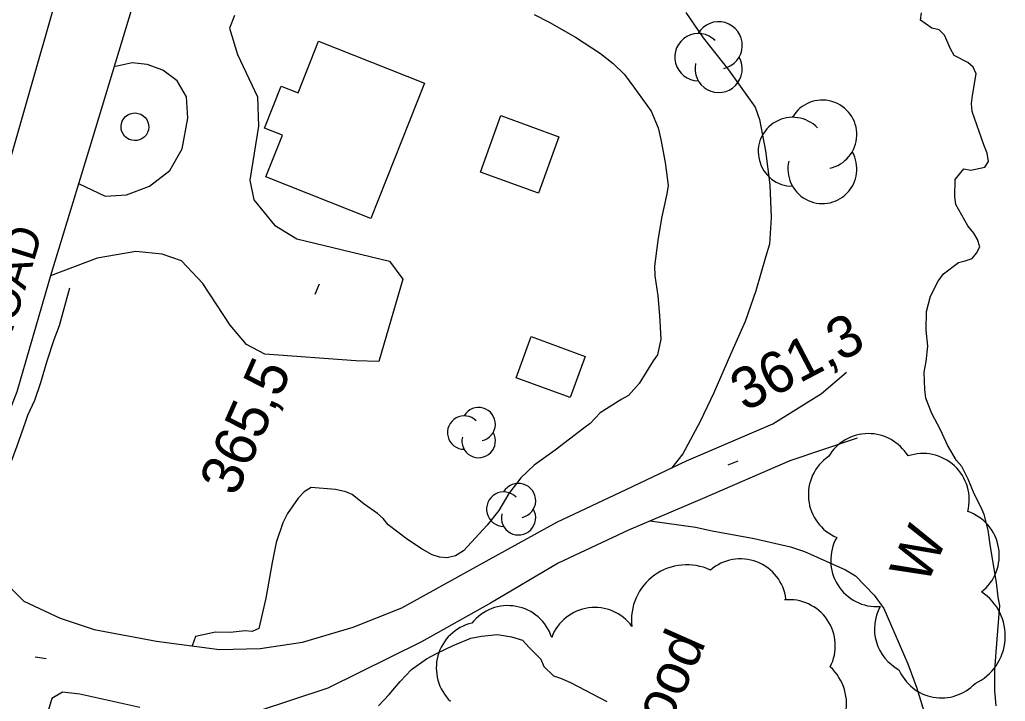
# Model space of a CAD drawing. Extents: x 287698 to 290158, y 5234163 to 5237182.
# Drawn here: x 289209.7 to 289281, y 5235270 to 5235319.3 of the extents above; entities that cross this region are included whole.
import ezdxf

# ---------------------------------------------------------------- set-up
doc = ezdxf.new("R2010")
doc.units = 0
for name, color, linetype in [('Niveau 19', 7, 'Continuous'), ('Niveau 2', 7, 'Continuous'), ('Niveau 21', 7, 'Continuous'), ('Niveau 3', 7, 'Continuous'), ('Niveau 31', 7, 'Continuous'), ('Niveau 36', 7, 'Continuous'), ('Niveau 4', 7, 'Continuous'), ('Niveau 44', 7, 'Continuous')]:
    doc.layers.add(name, color=color, linetype=linetype)

msp = doc.modelspace()

# ---------------------------------------------------------------- linework, layer by layer
at = {"layer": 'Niveau 19'}
for points in [[(289225.22, 5235319.62), (289224.84, 5235318.71), (289225.42, 5235316.8), (289226.87, 5235313.74), (289226.94, 5235311.62), (289226.33, 5235307.72), (289226.61, 5235306.29), (289228.1, 5235304.47), (289229.73, 5235303.47), (289232.32, 5235302.85), (289236.43, 5235301.86), (289237.4, 5235300.55), (289235.65, 5235294.59), (289233.98, 5235294.66), (289227.4, 5235295.13), (289226.07, 5235295.83), (289224.91, 5235297.23), (289222.92, 5235300.24), (289221.39, 5235301.89), (289219.97, 5235302.37), (289218.07, 5235302.56), (289215.27, 5235302.08), (289211.91, 5235300.79)], [(289213.94, 5235307.48), (289215.85, 5235306.57), (289217.39, 5235306.66), (289219.07, 5235307.28), (289220.53, 5235308.42), (289221.43, 5235309.97), (289221.84, 5235312.19), (289221.75, 5235313.73), (289221.06, 5235314.89), (289220.02, 5235315.68), (289218.89, 5235316.08), (289217.82, 5235316.21), (289216.5, 5235315.9)], [(289204.57, 5235281.75), (289206.71, 5235280.5), (289208.23, 5235279.01), (289209.98, 5235277.28), (289212.6, 5235276.03), (289215.06, 5235275.21), (289219.56, 5235274.37), (289224.13, 5235273.77), (289227.08, 5235273.84), (289230.13, 5235274.3), (289233.79, 5235275.38), (289237.31, 5235276.79), (289242.73, 5235279.77), (289248.54, 5235282.99), (289253.56, 5235285.34), (289257.91, 5235287.41), (289264.17, 5235290.09), (289267.68, 5235292.29), (289269.48, 5235293.82)], [(289270.26, 5235289.05), (289265.4, 5235287.41), (289259.05, 5235284.67), (289253.71, 5235282.4), (289248.64, 5235280.01), (289243.74, 5235277.12), (289238.75, 5235274.34), (289231.96, 5235270.99), (289226.78, 5235269.26)], [(289218.37, 5235269.59), (289214.03, 5235270.54), (289212.78, 5235270.7), (289211.99, 5235270.23), (289211.65, 5235269.11)]]:
    msp.add_lwpolyline(points, dxfattribs=at)
at = {"layer": 'Niveau 2'}
for points in [[(289246.9, 5235319.7), (289247.97, 5235319.13), (289249.89, 5235318.06), (289251.7, 5235316.87), (289252.61, 5235316.16), (289253.42, 5235315.35), (289254.11, 5235314.43), (289255.35, 5235312.71), (289255.87, 5235311.5), (289256.06, 5235310.65), (289256.38, 5235308.99), (289256.59, 5235307.33), (289256.49, 5235306.72), (289256.11, 5235304.96), (289255.83, 5235303.36), (289255.59, 5235301.5), (289255.63, 5235300.8), (289255.84, 5235299.34), (289255.97, 5235297.94), (289256.06, 5235296.22), (289255.81, 5235295.08), (289255.51, 5235294.65), (289254.5, 5235293.02), (289253.71, 5235292.14), (289253.24, 5235291.88), (289251.67, 5235290.9), (289250.94, 5235290.13), (289250.49, 5235289.78), (289248.41, 5235288.2), (289246.9, 5235287.11), (289245.92, 5235286.2), (289245.07, 5235285.05), (289244.33, 5235283.82), (289243.49, 5235282.77), (289241.78, 5235280.9), (289241.19, 5235280.56), (289240.59, 5235280.4), (289240.04, 5235280.46), (289239.52, 5235280.63), (289238.8, 5235281.04), (289237.72, 5235281.74), (289236.33, 5235282.8), (289235.98, 5235283.25), (289235.57, 5235283.6), (289234.6, 5235284.28), (289233.73, 5235284.98), (289233.27, 5235285.18), (289232.53, 5235285.34)], [(289257.87, 5235319.85), (289259.13, 5235318.01), (289260.96, 5235315.69), (289262.89, 5235313), (289263.19, 5235312.1), (289263.62, 5235309.83), (289263.94, 5235307.37), (289264.05, 5235305.02), (289263.91, 5235303.09), (289263.66, 5235302.22), (289262.94, 5235299.72), (289262.15, 5235297.49), (289261.1, 5235295.11), (289259.9, 5235292.33), (289258.89, 5235290.26), (289257.64, 5235287.93), (289256.84, 5235286.9)], [(289232.53, 5235285.34), (289230.77, 5235285.5), (289230.25, 5235285.17), (289229.82, 5235284.72), (289229.04, 5235283.62), (289228.72, 5235282.94), (289228.22, 5235281.51), (289227.95, 5235280.07), (289227.49, 5235277.49), (289226.98, 5235275.29), (289226.49, 5235275.07), (289225.98, 5235275.12), (289224.9, 5235275), (289223.83, 5235275.03), (289222.39, 5235274.72), (289222.16, 5235274.03)], [(289255.29, 5235283.07), (289258.56, 5235282.63), (289259.76, 5235282.35), (289262.82, 5235281.8), (289265.44, 5235281.21), (289266.44, 5235280.85), (289269.41, 5235279.54), (289270.13, 5235279.1), (289271.48, 5235277.71), (289272.18, 5235276.74), (289272.68, 5235275.63), (289273.93, 5235272.74), (289274.58, 5235270.97), (289275.27, 5235268.68)], [(289235.62, 5235269.7), (289236.41, 5235270.52), (289237.19, 5235271.46), (289238.01, 5235272.33), (289239.11, 5235273.11), (289239.87, 5235273.52), (289241.04, 5235274.07), (289242.31, 5235274.59), (289243.09, 5235274.74), (289244.23, 5235274.85), (289245.26, 5235274.7), (289246.04, 5235274.44), (289246.54, 5235273.93), (289247.37, 5235273.07), (289247.6, 5235272.55), (289248.29, 5235271.86), (289248.79, 5235271.69), (289249.52, 5235271.4)], [(289249.52, 5235271.4), (289252.15, 5235270.01)]]:
    msp.add_lwpolyline(points, dxfattribs=at)
at = {"layer": 'Niveau 21'}
for points in [[(289144.32, 5235289.83), (289156.39, 5235287.08), (289163.7, 5235285.24), (289172.81, 5235282.64), (289181.47, 5235280.28), (289186.29, 5235279.29), (289189.57, 5235278.69), (289192.73, 5235278.48), (289194.61, 5235278.94), (289196.2, 5235280.12), (289197.52, 5235281.71), (289200.34, 5235285.72), (289202.81, 5235291.18), (289205.07, 5235296.98), (289207.26, 5235303.19), (289210.59, 5235314.83), (289214.72, 5235329.25), (289218.08, 5235342.45), (289220.96, 5235352.33)], [(289226.38, 5235348.16), (289223.99, 5235339.58), (289221, 5235330.32), (289217.82, 5235320.23), (289214.91, 5235310.67), (289211.96, 5235300.96), (289209.46, 5235292.42), (289207.26, 5235286.74), (289205.17, 5235282.94), (289202.55, 5235277.74), (289200.56, 5235273.18), (289198.27, 5235266.47), (289196.66, 5235261.76), (289194.9, 5235256.26), (289193.78, 5235251.28), (289192.77, 5235244.98), (289192.22, 5235239.43), (289191.81, 5235234.33), (289191.98, 5235228.18), (289192.39, 5235221.16), (289193.28, 5235214.79), (289194.63, 5235206.23)]]:
    msp.add_lwpolyline(points, dxfattribs=at)
at = {"layer": 'Niveau 3'}
for p, q in [((289231.04, 5235299.48), (289231.36, 5235300.21)), ((289260.92, 5235287.14), (289261.66, 5235287.41)), ((289210.8, 5235273.24), (289211.58, 5235273.12))]:
    msp.add_line(p, q, dxfattribs=at)
at = {"layer": 'Niveau 31'}
for points in [[(289238.96, 5235314.72), (289235.08, 5235304.94), (289227.49, 5235307.95), (289228.68, 5235310.96), (289227.39, 5235311.47), (289228.6, 5235314.52), (289229.81, 5235314.04), (289231.28, 5235317.76)], [(289247.2, 5235306.78), (289243, 5235308.3), (289244.47, 5235312.38), (289248.67, 5235310.86)], [(289249.49, 5235292), (289245.58, 5235293.43), (289246.67, 5235296.4), (289250.58, 5235294.97)]]:
    msp.add_lwpolyline(points, close=True, dxfattribs=at)
at = {"layer": 'Niveau 36'}
msp.add_ellipse((289218.007, 5235311.574), major_axis=(0.908, -0.42), ratio=0.999982, dxfattribs=at)
at = {"layer": 'Niveau 4'}
for points in [[(289280.32, 5235269.71), (289280.23, 5235270.78), (289280.23, 5235272.31), (289280.38, 5235274.51), (289280.58, 5235276.96), (289280.45, 5235277.57), (289280.33, 5235278.61), (289280.04, 5235280.34), (289279.88, 5235281.37), (289279.74, 5235282.41), (289279.45, 5235283.53), (289279.23, 5235284.04), (289278.72, 5235285.02), (289278.3, 5235286.09), (289277.83, 5235287.01), (289277.44, 5235287.44), (289276.8, 5235288.55), (289276.3, 5235289.65), (289275.66, 5235290.84), (289275.23, 5235291.95), (289275.15, 5235292.58), (289275.11, 5235293.84), (289275.25, 5235294.59), (289275.38, 5235295.72), (289275.26, 5235296.86), (289275.28, 5235298.22), (289275.57, 5235299.33), (289276.11, 5235300.41), (289276.51, 5235300.93), (289277.58, 5235301.75), (289278.07, 5235301.87), (289278.57, 5235302.05), (289278.9, 5235302.44), (289279.13, 5235302.9), (289278.97, 5235303.42), (289278.71, 5235303.89), (289278.26, 5235304.42), (289277.39, 5235305.95), (289277.33, 5235306.51), (289277.36, 5235307.76), (289277.97, 5235308.53), (289278.48, 5235308.44), (289279.49, 5235308.65), (289279.77, 5235309.07), (289279.67, 5235309.67), (289279.43, 5235310.28), (289278.57, 5235312.67), (289278.52, 5235313.27), (289278.6, 5235313.84), (289278.87, 5235315.4), (289278.65, 5235315.88), (289278.27, 5235316.22), (289277.28, 5235316.73), (289277.02, 5235317.21), (289276.57, 5235318.2), (289276.19, 5235318.59), (289275.66, 5235318.71), (289274.83, 5235319.28), (289274.92, 5235319.81)], [(289213.27, 5235299.91), (289212.53, 5235297.18), (289212.15, 5235296.17), (289211.63, 5235294.63), (289211.19, 5235293.06), (289210.74, 5235291.78), (289210.23, 5235290.7), (289210.06, 5235290.2), (289209.47, 5235288.49), (289208.74, 5235286.53), (289208.14, 5235284.73), (289207.26, 5235282.16), (289207.09, 5235281.42)]]:
    msp.add_lwpolyline(points, dxfattribs=at)
at = {"layer": 'Niveau 44'}
for centre, radius, start, end in [((289260.24, 5235317.469), 1.708, 282.26917, 149.72626), ((289258.771, 5235316.615), 1.708, 44.11537, 269.80396), ((289260.24, 5235315.761), 1.708, 166.93686, 29.62123), ((289267.743, 5235311.014), 2.495, 282.26917, 149.72626), ((289265.597, 5235309.766), 2.495, 44.11537, 269.80396), ((289267.743, 5235308.519), 2.495, 166.93686, 29.62123), ((289241.835, 5235289.462), 1.211, 44.11537, 269.80396), ((289242.876, 5235290.068), 1.211, 282.26917, 149.72626), ((289242.876, 5235288.857), 1.211, 166.93686, 29.62123), ((289271.074, 5235286.041), 3.347, 31.103, 149.79993), ((289275.019, 5235284.602), 3.347, 345.31574, 108.80363), ((289270.073, 5235284.965), 3.345, 124.42624, 247.26301), ((289245.76, 5235284.545), 1.244, 282.26917, 149.72626), ((289244.69, 5235283.923), 1.244, 44.11537, 269.80396), ((289245.76, 5235283.301), 1.244, 166.93686, 29.62123), ((289277.188, 5235280.574), 3.354, 308.06943, 71.42944), ((289271.703, 5235280.229), 3.356, 150.54454, 273.7131), ((289261.813, 5235277.006), 3.323, 7.24415, 130.8418), ((289257.933, 5235275.896), 4.006, 64.77427, 186.57595), ((289277.177, 5235274.755), 3.798, 295.05738, 56.8206), ((289265.344, 5235274.043), 3.334, 332.81548, 95.91974), ((289245, 5235273.624), 3.323, 17.99406, 141.76347), ((289251.277, 5235273.494), 3.324, 35.95125, 159.65355), ((289274.863, 5235275.272), 3.354, 151.35829, 241.92054), ((289243.139, 5235272.437), 3.329, 103.00687, 226.31134), ((289265.799, 5235269.81), 3.695, 285.5604, 47.18561), ((289276.365, 5235273.626), 3.349, 203.08566, 316.36242)]:
    msp.add_arc(centre, radius, start, end, dxfattribs=at)

# ---------------------------------------------------------------- texts
at = {"layer": 'Niveau 21'}
msp.add_text('ROAD', height=2.4, rotation=72.87966, dxfattribs=at).set_placement((289208.64, 5235295.11))
at = {"layer": 'Niveau 3'}
for s, rotation, p in [('361,3', 27.64071, (289262.13, 5235290.94)), ('365,5', 66.1217, (289225.31, 5235284.76))]:
    msp.add_text(s, height=3, rotation=rotation, dxfattribs=at).set_placement(p)
at = {"layer": 'Niveau 44'}
for s, p in [('W', (289275.27, 5235278.35)), ('Wood', (289255.11, 5235264.7))]:
    msp.add_text(s, height=3, rotation=66.1217, dxfattribs=at).set_placement(p)

doc.saveas('drawing.dxf')
